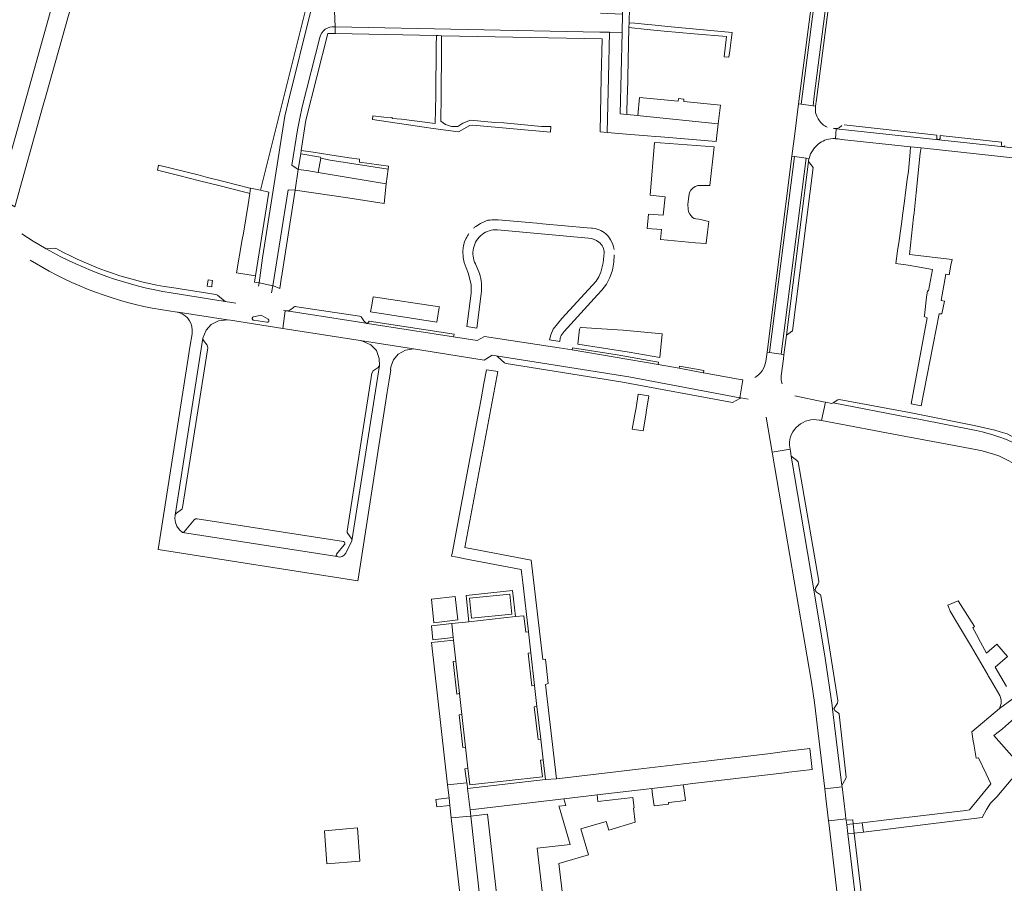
# Model space of a CAD drawing. Header units: metres. Extents: x 166325 to 190320, y 381923 to 404576.
# Tile 561 of 656: x 171428 to 171721, y 394101 to 394358. Entities that reach past the tile are written whole.
import ezdxf

# ---------------------------------------------------------------- set-up
doc = ezdxf.new("R2010")
doc.units = ezdxf.units.M
doc.layers.add('B-WE-VH-VERHARDING_BETONSTRAATSTEEN-GV', color=8, linetype='Continuous', lineweight=18)
doc.layers.add('B-WE-VH-VERHARDING_STRAATBAKSTEEN-GV', color=8, linetype='Continuous', lineweight=18)

msp = doc.modelspace()

# ---------------------------------------------------------------- linework, layer by layer
at = {"layer": 'B-WE-VH-VERHARDING_BETONSTRAATSTEEN-GV', "flags": 128}
for points in [[(171670.344, 394408.458), (171669.573, 394408.561), (171667.242, 394391.356), (171659.654, 394332.499), (171660.363, 394332.412), (171665.233, 394370.077)], [(171674.655, 394407.881), (171673.856, 394407.988), (171669.383, 394374.825), (171664.282, 394334.841), (171663.953, 394331.97), (171664.69, 394331.879), (171664.918, 394333.843), (171672.257, 394390.526), (171672.902, 394395.193)], [(171609.845, 394401.218), (171607.98, 394380.51), (171607.61, 394374.12), (171607.266, 394359.204), (171607.14, 394353.76), (171606.582, 394329.6), (171608.582, 394329.401), (171608.683, 394334.817), (171608.72, 394335.56), (171609.162, 394355.234), (171609.193, 394356.609), (171609.606, 394374.956), (171609.64, 394376.48), (171609.646, 394376.551), (171611.865, 394401.045)], [(171520.294, 394389.376), (171520.14, 394389.39), (171499.56, 394306.835), (171502, 394306.285), (171498.072, 394281.413), (171497.775, 394279.527), (171499.104, 394279.335), (171500.121, 394286.795), (171506.8, 394328.88), (171507.86, 394333.46), (171514.501, 394360.212), (171521.708, 394389.248)], [(171600.58, 394324.23), (171602.684, 394324.048), (171603.038, 394340.377), (171603.331, 394353.835), (171601.224, 394353.876), (171600.541, 394353.889), (171521.79, 394355.428), (171521.742, 394353.446), (171551.865, 394352.84), (171552.43, 394352.829), (171553.432, 394352.809), (171601.18, 394351.85), (171600.932, 394340.423)], [(171621.754, 394355.452), (171615.96, 394356.04), (171614.738, 394356.153), (171610.953, 394356.504), (171609.193, 394356.609), (171609.162, 394355.234), (171614.574, 394354.646), (171619.615, 394354.165), (171628.554, 394353.369), (171638.219, 394352.521), (171637.485, 394346.504), (171638.877, 394346.411), (171639.137, 394348.35), (171639.558, 394351.486), (171639.839, 394353.766)], [(171553.388, 394348.704), (171553.432, 394352.809), (171552.43, 394352.829), (171551.865, 394352.84), (171551.763, 394349.773), (171551.693, 394334.979), (171551.518, 394326.66), (171541.544, 394328.032), (171538.743, 394328.152), (171538.755, 394328.437), (171536.257, 394328.544), (171532.96, 394329), (171532.848, 394327.909), (171548.266, 394325.609), (171550.882, 394325.242), (171558.456, 394324.178), (171561.82, 394326.062), (171562.672, 394326.249), (171585.805, 394324.135), (171585.962, 394325.854), (171585.706, 394325.853), (171583.52, 394325.84), (171583.163, 394325.838), (171571.948, 394326.867), (171569.286, 394327.023), (171562.065, 394327.686), (171559.745, 394326.811), (171558.231, 394325.812), (171556.372, 394325.852), (171554.568, 394326.363), (171553.23, 394327.394), (171553.341, 394334.949)], [(171608.582, 394329.401), (171606.582, 394329.6), (171607.14, 394353.76), (171603.331, 394353.835), (171603.038, 394340.377), (171602.684, 394324.048), (171608.45, 394323.55), (171614.733, 394323.025), (171616.943, 394322.841), (171618.614, 394322.701), (171635.112, 394321.324), (171635.69, 394326.555), (171612.554, 394329.008), (171611.789, 394329.084)], [(171612.554, 394329.008), (171635.69, 394326.555), (171636.405, 394332.151), (171625.469, 394333.204), (171625.541, 394333.964), (171623.888, 394334.12), (171623.817, 394333.363), (171612.308, 394334.468), (171611.789, 394329.084)], [(171628.159, 394307.484), (171628.838, 394307.978), (171629.631, 394308.242), (171633.197, 394308.246), (171634.554, 394319.741), (171618.457, 394320.967), (171616.812, 394321.092), (171615.451, 394305.417), (171619.959, 394304.924), (171619.331, 394299.393), (171614.957, 394299.727), (171614.589, 394295.487), (171618.811, 394295.143), (171618.525, 394292.206), (171628.996, 394291.214), (171632.022, 394291.047), (171632.131, 394291.031), (171632.146, 394291.149), (171632.551, 394294.36), (171632.957, 394297.577), (171629.937, 394298.226), (171629.021, 394298.344), (171628.569, 394298.475), (171628.053, 394298.786), (171627.242, 394299.774), (171626.912, 394300.41), (171626.741, 394301.178), (171626.641, 394302.638), (171626.975, 394305.08), (171627.159, 394306.153), (171627.572, 394306.866)], [(171697.069, 394269.634), (171697.036, 394269.346), (171697.878, 394268.958), (171693.161, 394243.343), (171696.136, 394242.769), (171701.494, 394270.15), (171702.288, 394270.121), (171703.051, 394273.866), (171702.094, 394274.035), (171703.485, 394281.906), (171704.39, 394281.747), (171704.911, 394284.552), (171704.956, 394284.544), (171705.291, 394286.309), (171692.681, 394287.787), (171693.856, 394298.851), (171693.992, 394300.164), (171694.601, 394306.033), (171695.773, 394317.909), (171696.118, 394319.428), (171692.962, 394319.773), (171692.88, 394318.223), (171692.307, 394312.56), (171691.983, 394310.09), (171691.365, 394305.381), (171691.208, 394304.382), (171690.483, 394298.599), (171690.458, 394298.399), (171689.569, 394291.873), (171689.03, 394288.855), (171688.558, 394285.084), (171692.19, 394284.571), (171699.47, 394283.25), (171698.32, 394276.921), (171697.99, 394276.981), (171697.682, 394275.057)], [(171529.048, 394316.11), (171525.978, 394316.529), (171520.13, 394317.41), (171515.23, 394318.187), (171511.67, 394318.713), (171511.515, 394317.717), (171517.422, 394316.703), (171517.502, 394316.373), (171520.306, 394315.821), (171537.484, 394313.097), (171537.64, 394313.99), (171528.956, 394315.156)], [(171655.775, 394295.944), (171658.411, 394316.889), (171657.665, 394316.989), (171650.251, 394258.743), (171650.968, 394258.629)], [(171469.251, 394314.262), (171468.945, 394312.778), (171475.227, 394311.208), (171481.402, 394309.664), (171487.511, 394308.137), (171490.26, 394307.45), (171496.076, 394305.98), (171496.337, 394305.915), (171496.545, 394307.46), (171496.359, 394307.483), (171488.658, 394309.465), (171483.81, 394310.689), (171480.975, 394311.404)], [(171537.484, 394313.097), (171520.306, 394315.821), (171517.502, 394316.373), (171516.681, 394312.148), (171536.976, 394308.725)], [(171663.991, 394313.61), (171662.585, 394315.385), (171656.026, 394263.756), (171657.787, 394265.097)], [(171536.976, 394308.725), (171516.681, 394312.148), (171513.323, 394312.715), (171510.79, 394313.052), (171509.832, 394306.882), (171525.524, 394304.556), (171536.299, 394302.902)], [(171492.457, 394282.311), (171498.072, 394281.413), (171502, 394306.285), (171499.56, 394306.835), (171496.545, 394307.46), (171496.337, 394305.915), (171495.887, 394302.568), (171494.452, 394294.094), (171494.132, 394292.203)], [(171505.29, 394277.651), (171505.822, 394281.074), (171505.967, 394282.007), (171506.002, 394282.232), (171509.832, 394306.882), (171507.753, 394307.02), (171503.173, 394278.453), (171503.418, 394278.408)], [(171485.317, 394280.035), (171483.952, 394280.248), (171483.683, 394278.321), (171485.031, 394278.111), (171485.104, 394278.518)], [(171552.75, 394271.964), (171552.794, 394272.235), (171533.026, 394275.113), (171532.627, 394272.659), (171532.312, 394270.722), (171552.049, 394267.632)], [(171506.932, 394271.031), (171508.64, 394270.765), (171530.326, 394267.392), (171531.186, 394267.258), (171530.784, 394267.491), (171530.554, 394267.687), (171530.325, 394268.038), (171529.735, 394268.924), (171529.506, 394269.182), (171529.248, 394269.303), (171529.029, 394269.364), (171510.39, 394272.228), (171509.944, 394272.257), (171509.768, 394272.238), (171509.544, 394272.143), (171509.34, 394272.005), (171508.257, 394271.199), (171507.997, 394271.031), (171507.742, 394271.002)], [(171557.124, 394264.036), (171531.889, 394267.962), (171531.404, 394267.224), (171556.991, 394263.244)], [(171592.387, 394259.971), (171592.293, 394259.368), (171617.863, 394255.089), (171617.959, 394255.691), (171605.701, 394257.913)], [(171609.098, 394251.349), (171569.677, 394257.568), (171569.956, 394257.481), (171570.198, 394257.317), (171572.109, 394255.561), (171572.351, 394255.397), (171572.63, 394255.309), (171606.726, 394249.93), (171639.982, 394243.721), (171642.133, 394244.942), (171642.449, 394245.122), (171642.171, 394245.174)], [(171581.08, 394159.572), (171581.807, 394153.362), (171582.939, 394143.674), (171583.678, 394137.462), (171584.35, 394131.661), (171587.654, 394131.848), (171584.384, 394159.899), (171585.142, 394160.15), (171584.299, 394167.389), (171583.519, 394167.3), (171580.099, 394196.852), (171560.294, 394200.648), (171570.136, 394252.975), (171569.541, 394253.061), (171566.8, 394253.451), (171566.036, 394249.374), (171565.073, 394244.235), (171564.589, 394241.653), (171563.123, 394233.835), (171562.893, 394232.609), (171562.621, 394231.156), (171560.267, 394218.598), (171559.739, 394215.781), (171559.471, 394214.353), (171556.661, 394199.364), (171556.411, 394198.03), (171557.442, 394197.836), (171558.612, 394197.615), (171559.836, 394197.385), (171577.136, 394194.122), (171577.309, 394192.602), (171577.586, 394190.175), (171579.254, 394175.535), (171579.951, 394169.265)], [(171624.251, 394254.557), (171624.107, 394253.933), (171631.262, 394252.604), (171631.3, 394252.597), (171631.425, 394253.278)], [(171659.498, 394226.073), (171659.032, 394226.61), (171657.469, 394227.739), (171664.168, 394188.005), (171664.596, 394188.068), (171664.681, 394188.503), (171665.474, 394189.804), (171665.638, 394190.179), (171665.61, 394190.589)], [(171574.5, 394187.862), (171560.696, 394186.385), (171561.521, 394178.568), (171575.371, 394180.079)], [(171667.823, 394177.085), (171666.296, 394186.271), (171666.119, 394186.573), (171664.978, 394187.311), (171664.666, 394187.768), (171664.596, 394188.068), (171664.168, 394188.005), (171667.584, 394167.741), (171669.631, 394153.602), (171669.757, 394152.569), (171670.218, 394152.617), (171670.213, 394152.807), (171670.572, 394153.467), (171671.197, 394154.327), (171671.301, 394155.094)], [(171557.513, 394186.09), (171550.45, 394185.306), (171551.133, 394178.268), (171558.229, 394179.087)], [(171573.683, 394186.785), (171574.326, 394180.825), (171562.364, 394179.602), (171561.764, 394185.546)], [(171581.08, 394159.572), (171580.267, 394159.466), (171579.161, 394169.171), (171579.951, 394169.265), (171579.254, 394175.535), (171578.45, 394175.42), (171577.889, 394180.338), (171575.371, 394180.079), (171561.521, 394178.568), (171556.431, 394177.981), (171556.88, 394173.826), (171556.967, 394173.075), (171557.683, 394166.863), (171558.757, 394157.167), (171559.464, 394150.928), (171560.568, 394141.252), (171561.245, 394135.023), (171561.822, 394130.071), (171583.424, 394132.419), (171582.87, 394137.367), (171583.678, 394137.462), (171582.939, 394143.674), (171582.124, 394143.585), (171580.993, 394153.284), (171581.807, 394153.362)], [(171556.431, 394177.981), (171550.415, 394177.342), (171550.829, 394173.17), (171556.88, 394173.826)], [(171557.683, 394166.863), (171556.967, 394173.075), (171556.051, 394172.975), (171550.446, 394172.358), (171555.216, 394130.059), (171560.944, 394130.7), (171560.366, 394134.835), (171561.245, 394135.023), (171560.568, 394141.252), (171559.771, 394141.145), (171558.667, 394150.838), (171559.464, 394150.928), (171558.757, 394157.167), (171557.973, 394157.058), (171556.906, 394166.749)], [(171712.496, 394138.014), (171713.131, 394138.126), (171715.412, 394133.296), (171716.804, 394130.35), (171710.49, 394122.58), (171709.379, 394122.448), (171696.786, 394120.953), (171686.586, 394119.742), (171678.596, 394118.794), (171678.94, 394116.024), (171714.23, 394120.33), (171715.507, 394122.71), (171716.685, 394124.617), (171718.59, 394126.494), (171726.02, 394135.312), (171717.764, 394144.725), (171720.325, 394146.727), (171725.673, 394151.425), (171723.477, 394155.716), (171719.404, 394152.716), (171711.173, 394145.818), (171711.623, 394143.028), (171711.763, 394142.158)], [(171671.744, 394151.081), (171671.692, 394151.16), (171671.532, 394151.404), (171670.464, 394152.164), (171670.218, 394152.617), (171669.757, 394152.569), (171672.528, 394129.852), (171673.731, 394131.908), (171673.762, 394132.289)], [(171589.761, 394125.886), (171599.662, 394127.067), (171614.301, 394128.786), (171615.964, 394128.981), (171625.314, 394130.105), (171628.085, 394130.423), (171630.743, 394130.737), (171656.299, 394133.76), (171656.707, 394133.809), (171663.689, 394134.629), (171662.938, 394140.85), (171655.443, 394139.942), (171651.306, 394139.345), (171630.422, 394136.884), (171611.946, 394134.707), (171588.515, 394131.946), (171587.654, 394131.848), (171584.35, 394131.661), (171561.149, 394128.967), (171561.882, 394122.596)], [(171560.998, 394130.316), (171560.944, 394130.7), (171555.216, 394130.059), (171555.655, 394126.157), (171555.905, 394123.953), (171556.322, 394120.28), (171562.081, 394120.759), (171561.882, 394122.596), (171561.149, 394128.967)], [(171625.951, 394125.358), (171625.45, 394129.091), (171625.314, 394130.105), (171615.964, 394128.981), (171616.213, 394127.124), (171616.651, 394123.857), (171620.937, 394124.346), (171620.89, 394124.764), (171621.13, 394124.802)], [(171672.578, 394129.442), (171667.399, 394128.87), (171667.728, 394126.089), (171668.527, 394119.341), (171668.704, 394119.36), (171673.74, 394119.918), (171673.591, 394121.134), (171673.585, 394121.185)], [(171555.655, 394126.157), (171551.757, 394125.688), (171552.01, 394123.503), (171555.905, 394123.953)], [(171567.115, 394121.347), (171562.081, 394120.759), (171564.944, 394095.455), (171569.981, 394096.04)], [(171678.596, 394118.794), (171675.833, 394118.462), (171676.127, 394115.686), (171678.94, 394116.024)], [(171676.127, 394115.686), (171676.004, 394115.671), (171674.31, 394115.468), (171677.997, 394085.008), (171678.101, 394084.158), (171678.767, 394084.456), (171678.787, 394084.792), (171678.886, 394085.114), (171679.647, 394086.241)]]:
    msp.add_lwpolyline(points, close=True, dxfattribs=at)
for points in [[(171521.7, 394355.43), (171521.79, 394355.428), (171521.528, 394360.08), (171514.501, 394360.212), (171507.86, 394333.46), (171506.8, 394328.88), (171500.121, 394286.795), (171499.104, 394279.335), (171503.173, 394278.453), (171507.753, 394307.02), (171509.832, 394306.882), (171510.79, 394313.052), (171508.915, 394314.265), (171510.605, 394324.807)], [(171521.528, 394360.08), (171521.79, 394355.428), (171600.541, 394353.889), (171601.224, 394353.876), (171603.331, 394353.835), (171607.14, 394353.76), (171607.266, 394359.204), (171600.664, 394359.5)], [(171517.161, 394352.232), (171511.983, 394331.643), (171511.212, 394328.242), (171510.605, 394324.807), (171508.915, 394314.265), (171510.79, 394313.052), (171511.515, 394317.717), (171511.67, 394318.713), (171513.06, 394327.66), (171519.54, 394353.49), (171521.742, 394353.446), (171521.79, 394355.428)], [(171521.79, 394355.428), (171521.7, 394355.43)], [(171510.605, 394324.807), (171511.212, 394328.242), (171511.983, 394331.643), (171517.161, 394352.232)], [(171664.635, 394331.405), (171664.69, 394331.879), (171663.953, 394331.97), (171660.363, 394332.412), (171659.654, 394332.499), (171658.506, 394323.596), (171657.665, 394316.989), (171658.411, 394316.889), (171661.927, 394316.417), (171662.735, 394316.308)], [(171672.526, 394326.082), (171671.738, 394325.457)], [(171700.717, 394322.377), (171700.752, 394323.277), (171673.19, 394326.268)], [(171670.427, 394322.2), (171670.588, 394322.185), (171670.841, 394325.086), (171670.054, 394325.17)], [(171670.054, 394325.17), (171670.841, 394325.086), (171739.289, 394317.804), (171739.232, 394317.886), (171739.2, 394317.95)], [(171719.996, 394320.285), (171720.032, 394321.184), (171701.747, 394323.169), (171701.711, 394322.261)], [(171701.376, 394321.918), (171700.935, 394321.956)], [(171720.656, 394319.826), (171720.214, 394319.863)], [(171662.735, 394316.308), (171661.927, 394316.417), (171654.467, 394258.07), (171655.294, 394257.938), (171656.026, 394263.756), (171662.585, 394315.385)], [(171662.585, 394315.385), (171662.621, 394315.787)], [(171438.952, 394289.466), (171438.69, 394289.566), (171438.41, 394289.589), (171435.806, 394289.436)], [(171472.939, 394276.319), (171489.052, 394273.776)], [(171489.052, 394273.776), (171486.748, 394275.625), (171486.527, 394275.759), (171486.278, 394275.832), (171473.174, 394277.902)], [(171654.467, 394258.07), (171650.968, 394258.629), (171650.251, 394258.743), (171650.074, 394257.35), (171649.886, 394255.953)], [(171654.5, 394251.626), (171655.143, 394256.74), (171655.294, 394257.938), (171654.467, 394258.07)], [(171643.001, 394250.442), (171642.171, 394245.174), (171642.449, 394245.122), (171644.59, 394244.722)], [(171665.796, 394238.487), (171666.1, 394238.444), (171666.457, 394238.377), (171667.613, 394243.794), (171666.933, 394243.936), (171658.478, 394245.701)], [(171737.897, 394222.376), (171741.451, 394218.72), (171741.462, 394220.815), (171741.345, 394221.014), (171741.013, 394221.395), (171737.836, 394224.427), (171734.646, 394226.83), (171729.75, 394230.077), (171721.699, 394234.38), (171719.584, 394235.067), (171717.974, 394235.497), (171711.916, 394236.946), (171695.632, 394240.158), (171692.661, 394240.753), (171671.711, 394244.678), (171671.286, 394244.512), (171669.934, 394243.651), (171692.385, 394239.319), (171695.36, 394238.745)], [(171649.987, 394239.342), (171651.77, 394228.929), (171657.114, 394229.846), (171656.909, 394231.06)], [(171695.36, 394238.745), (171712.509, 394235.436)], [(171721.503, 394159.293), (171718.099, 394165.086), (171721.755, 394168.258), (171718.585, 394171.882), (171715.563, 394169.238), (171713.165, 394173.597), (171713.021, 394173.859), (171711.44, 394176.734), (171711.924, 394177.154), (171707.143, 394184.763), (171704.026, 394183.449), (171704.704, 394181.691), (171707.163, 394177.52), (171711.127, 394171.096), (171715.892, 394162.74), (171716.057, 394162.45), (171716.773, 394161.417), (171718.806, 394157.81), (171719.532, 394156.596), (171719.942, 394155.316), (171719.901, 394154.267), (171719.404, 394152.716), (171723.477, 394155.716)], [(171589.564, 394095.905), (171588.336, 394106.639), (171597.093, 394109.217), (171594.817, 394116.949), (171602.382, 394119.176), (171603.134, 394116.622), (171610.977, 394118.929), (171610.495, 394123.156), (171610.732, 394123.183), (171610.343, 394126.337), (171599.929, 394125.083), (171599.662, 394127.067), (171589.761, 394125.886), (171590.346, 394123.937), (171588.347, 394123.687), (171588.391, 394123.539), (171591.71, 394112.34), (171581.894, 394111.205), (171583.824, 394094.141)], [(171564.944, 394095.455), (171562.081, 394120.759), (171556.322, 394120.28), (171562.493, 394065.964), (171562.861, 394063.104)]]:
    msp.add_lwpolyline(points, dxfattribs=at)
at = {"layer": 'B-WE-VH-VERHARDING_BETONSTRAATSTEEN-GV'}
for points in [[(171521.7, 394355.43, 0.3847531), (171517.161, 394352.232)], [(171666.781, 394326.522, -0.2428663), (171664.635, 394331.405)], [(171668.159, 394325.586, -0.0882414), (171666.781, 394326.522)], [(171671.738, 394325.457, -0.0908477), (171670.054, 394325.17)], [(171662.735, 394316.308, -0.1833452), (171665.971, 394320.914)], [(171665.971, 394320.914, -0.0819772), (171667.961, 394321.911)], [(171667.961, 394321.911, -0.0920236), (171670.427, 394322.2)], [(171700.935, 394321.956, -0.2353716), (171700.717, 394322.377)], [(171701.711, 394322.261, -0.2365497), (171701.376, 394321.918)], [(171720.214, 394319.863, -0.2302261), (171719.996, 394320.285)], [(171720.99, 394320.168, -0.2342576), (171720.656, 394319.826)], [(171662.621, 394315.787, -0.0150543), (171662.735, 394316.308)], [(171435.806, 394289.436, 0.0886314), (171472.939, 394276.319)], [(171473.174, 394277.902, -0.0895912), (171438.952, 394289.466)], [(171649.886, 394255.953, -0.2149968), (171646.625, 394251.13)], [(171654.746, 394249.279, -0.107397), (171654.5, 394251.626)], [(171656.909, 394231.06, -0.4825385), (171665.796, 394238.487)], [(171712.509, 394235.436, -0.1332165), (171737.897, 394222.376)]]:
    msp.add_lwpolyline(points, format="xyb", dxfattribs=at)
at = {"layer": 'B-WE-VH-VERHARDING_STRAATBAKSTEEN-GV', "flags": 128}
for points in [[(171664.282, 394334.841), (171669.383, 394374.825), (171673.856, 394407.988), (171670.344, 394408.458), (171665.233, 394370.077), (171660.363, 394332.412), (171663.953, 394331.97)], [(171670.841, 394325.086), (171670.588, 394322.185), (171671.414, 394322.105), (171672.423, 394321.961), (171692.962, 394319.773), (171696.118, 394319.428), (171741.566, 394314.467), (171741.909, 394317.525), (171739.922, 394317.736), (171739.289, 394317.804)], [(171661.927, 394316.417), (171658.411, 394316.889), (171655.775, 394295.944), (171650.968, 394258.629), (171654.467, 394258.07)], [(171526.724, 394202.653), (171524.933, 394198.98), (171524.478, 394198.326), (171523.828, 394197.941), (171523.065, 394197.788), (171522.329, 394197.935), (171476.348, 394205.093), (171475.445, 394205.866), (171474.69, 394206.96), (171474.251, 394208.099), (171474.109, 394209.269), (171474.18, 394210.226), (171482.44, 394262.839), (171483.384, 394265.252), (171484.876, 394266.939), (171487.043, 394268.057), (171489.748, 394268.311), (171475.018, 394270.586), (171476.219, 394270.148), (171477.115, 394269.493), (171477.82, 394268.87), (171478.396, 394268.063), (171478.837, 394267.289), (171479.099, 394266.347), (171479.255, 394265.281), (171479.174, 394264.158), (171478.55, 394260.174), (171478.042, 394256.93), (171469.132, 394200.027), (171528.536, 394190.741), (171528.615, 394191.246), (171537.276, 394246.767), (171537.843, 394250.405), (171538.036, 394251.643), (171538.305, 394253.368), (171538.177, 394253.407), (171538.317, 394254.362), (171539.166, 394256.385), (171540.556, 394258.135), (171542.692, 394259.344), (171545.061, 394259.708), (171529.233, 394262.19), (171529.876, 394261.981), (171532.355, 394260.921), (171534.021, 394259.229), (171534.895, 394256.827), (171534.922, 394254.779)], [(171506.169, 394265.762), (171529.233, 394262.19), (171545.061, 394259.708), (171566.053, 394256.347), (171568.425, 394257.766), (171569.677, 394257.568), (171609.098, 394251.349), (171642.171, 394245.174), (171643.001, 394250.442), (171642.951, 394250.451), (171642.9, 394250.461), (171642.824, 394250.475), (171631.3, 394252.597), (171631.262, 394252.604), (171624.107, 394253.933), (171617.863, 394255.089), (171592.293, 394259.368), (171588.393, 394259.971), (171585.153, 394260.472), (171566.172, 394263.406), (171564.016, 394262.151), (171556.991, 394263.244), (171531.404, 394267.224), (171531.186, 394267.258), (171530.326, 394267.392), (171508.64, 394270.765), (171506.932, 394271.031)], [(171499.765, 394269.703), (171501.826, 394268.499), (171501.86, 394268.475), (171501.892, 394268.448), (171501.922, 394268.418), (171501.949, 394268.386), (171501.973, 394268.351), (171501.994, 394268.315), (171502.011, 394268.277), (171502.026, 394268.238), (171502.037, 394268.198), (171502.044, 394268.156), (171502.048, 394268.115), (171502.048, 394268.073), (171502.045, 394268.031), (171502.038, 394267.99), (171502.028, 394267.949), (171502.014, 394267.909), (171501.997, 394267.871), (171501.977, 394267.835), (171501.953, 394267.8), (171501.927, 394267.767), (171501.898, 394267.737), (171501.866, 394267.71), (171501.832, 394267.685), (171501.797, 394267.663), (171501.759, 394267.644), (171501.72, 394267.629), (171501.68, 394267.617), (171501.639, 394267.609), (171501.597, 394267.604), (171501.555, 394267.603), (171501.513, 394267.605), (171501.472, 394267.611), (171497.527, 394268.212), (171497.483, 394268.22), (171497.439, 394268.232), (171497.397, 394268.247), (171497.356, 394268.267), (171497.318, 394268.289), (171497.281, 394268.316), (171497.247, 394268.345), (171497.216, 394268.378), (171497.188, 394268.413), (171497.163, 394268.45), (171497.142, 394268.49), (171497.124, 394268.531), (171497.11, 394268.574), (171497.1, 394268.618), (171497.094, 394268.663), (171497.092, 394268.708), (171497.094, 394268.753), (171497.1, 394268.797), (171497.11, 394268.841), (171497.124, 394268.884), (171497.142, 394268.925), (171497.164, 394268.965), (171497.188, 394269.002), (171497.217, 394269.037), (171497.248, 394269.07), (171497.282, 394269.099), (171497.318, 394269.125), (171497.357, 394269.148), (171497.398, 394269.167), (171497.44, 394269.183)], [(171619.075, 394264.186), (171607.49, 394265.241), (171605.79, 394265.36), (171594.979, 394266.054), (171594.824, 394266.027), (171594.69, 394265.927), (171594.569, 394265.77), (171594.492, 394265.575), (171593.986, 394261.067), (171609.23, 394258.68), (171618.368, 394257.149)], [(171482.44, 394262.839), (171474.18, 394210.226), (171474.316, 394210.595), (171474.574, 394210.859), (171475.998, 394211.893), (171476.27, 394212.173), (171476.394, 394212.545), (171483.859, 394260.017), (171483.688, 394260.771), (171482.63, 394262.172), (171482.495, 394262.451)], [(171534.922, 394254.779), (171534.523, 394254.18), (171533.112, 394253.163), (171532.714, 394252.497), (171525.324, 394205.503), (171525.345, 394205.104), (171525.506, 394204.762), (171526.523, 394203.359), (171526.698, 394202.987), (171526.724, 394202.653)], [(171614.392, 394241.508), (171615.065, 394245.683), (171611.92, 394246.267), (171611.273, 394242.161), (171610.905, 394240.147), (171610.109, 394235.795), (171613.431, 394235.335), (171614.152, 394239.964)], [(171669.757, 394152.569), (171669.631, 394153.602), (171667.584, 394167.741), (171664.168, 394188.005), (171657.469, 394227.739), (171657.209, 394229.281), (171657.114, 394229.846), (171651.77, 394228.929), (171651.867, 394228.364), (171663.468, 394160.63), (171664.358, 394154.555), (171667.399, 394128.87), (171672.578, 394129.442), (171672.528, 394129.852)], [(171522.329, 394197.935), (171522.092, 394198.213), (171522.162, 394198.601), (171524.46, 394201.428), (171524.661, 394201.625), (171524.689, 394201.972), (171524.562, 394202.247), (171524.257, 394202.419), (171480.723, 394209.197), (171480.187, 394209.167), (171479.766, 394208.861), (171476.82, 394205.268), (171476.348, 394205.093)], [(171675.779, 394119.695), (171673.815, 394119.505), (171673.833, 394119.408), (171673.975, 394118.239), (171675.727, 394118.449), (171675.833, 394118.462)], [(171675.833, 394118.462), (171675.727, 394118.449), (171673.975, 394118.239), (171674.31, 394115.468), (171676.004, 394115.671), (171676.127, 394115.686)], [(171519.269, 394106.552), (171529.129, 394107.376), (171528.378, 394117.254), (171518.596, 394116.423)]]:
    msp.add_lwpolyline(points, close=True, dxfattribs=at)
for points in [[(171434.718, 394331.466), (171435.775, 394335.229), (171443.284, 394361.967), (171444.432, 394366.053), (171449.084, 394382.617), (171449.228, 394383.13), (171443.911, 394384.583), (171421.589, 394305.167)], [(171421.473, 394304.836), (171426.432, 394301.964), (171434.718, 394331.466)], [(171600.261, 394295.1), (171599.155, 394295.43), (171598.363, 394295.534), (171598.011, 394295.58), (171596.688, 394295.7), (171583.419, 394296.902), (171581.787, 394297.05), (171570.29, 394298.091), (171568.522, 394298.024), (171567.9, 394298.001), (171567.149, 394297.921), (171566.441, 394297.626), (171564.979, 394296.925), (171563.581, 394296.081)], [(171431.892, 394291.708), (171428.546, 394293.896)], [(171570.019, 394295.081), (171597.15, 394292.591)], [(171435.806, 394289.436), (171431.892, 394291.708)], [(171560.731, 394292.561), (171560.284, 394291.498), (171559.96, 394290.391), (171559.771, 394288.831), (171559.872, 394286.876), (171560.103, 394285.376), (171560.689, 394283.736), (171561.449, 394281.972), (171561.65, 394281.093), (171562.08, 394279.211), (171562.201, 394278.682), (171562.267, 394276.297), (171560.971, 394266.312), (171563.939, 394265.847), (171565.23, 394276.041)], [(171601.84, 394288.201), (171601.517, 394285.293), (171600.821, 394282.451), (171600.212, 394281.077), (171599.401, 394279.811), (171589.22, 394268.751), (171587.872, 394267.165), (171586.621, 394265.501), (171585.92, 394263.841), (171585.569, 394262.385), (171588.581, 394261.913), (171588.671, 394262.825), (171589.05, 394263.66), (171589.898, 394264.863), (171590.89, 394265.95), (171599.8, 394275.706), (171601.1, 394277.13), (171602.45, 394278.911), (171603.52, 394280.9), (171604.29, 394283.1), (171604.7, 394285.421), (171604.793, 394287.521), (171604.8, 394287.67)], [(171430.98, 394286.046), (171436.683, 394282.756)], [(171564.681, 394282.119), (171563.47, 394284.941)], [(171502.843, 394276.396), (171503.173, 394278.453), (171499.104, 394279.335), (171498.969, 394278.342)], [(171492.225, 394273.275), (171489.052, 394273.776), (171472.939, 394276.319)], [(171474.768, 394270.619), (171475.018, 394270.586), (171489.748, 394268.311), (171490.596, 394268.174), (171506.169, 394265.762), (171506.932, 394271.031), (171506.435, 394271.108)], [(171712.509, 394235.436), (171695.36, 394238.745), (171692.385, 394239.319), (171669.934, 394243.651), (171669.502, 394243.4), (171667.613, 394243.794), (171666.457, 394238.377), (171691.525, 394233.648)], [(171691.525, 394233.648), (171695.334, 394232.93), (171705.408, 394231.03), (171712.288, 394229.732), (171714.26, 394229.36), (171717.59, 394228.39), (171719.242, 394227.864), (171720.809, 394227.121)], [(171678.204, 394083.307), (171678.101, 394084.158), (171677.997, 394085.008), (171674.31, 394115.468), (171673.975, 394118.239), (171673.833, 394119.408), (171673.815, 394119.505), (171673.74, 394119.918), (171668.704, 394119.36), (171668.527, 394119.341), (171668.591, 394118.804), (171675.496, 394060.483), (171676.64, 394050.818), (171679.574, 394028.687), (171679.955, 394025.504), (171685.752, 394026.123), (171685.812, 394026.131)]]:
    msp.add_lwpolyline(points, dxfattribs=at)
at = {"layer": 'B-WE-VH-VERHARDING_STRAATBAKSTEEN-GV'}
for points in [[(171561.538, 394293.943, 0.0414701), (171560.731, 394292.561)], [(171562.91, 394289.67, -0.1651407), (171565.47, 394293.7)], [(171563.581, 394296.081, 0.021819), (171562.956, 394295.557)], [(171565.47, 394293.7, -0.1840515), (171570.019, 394295.081)], [(171603.681, 394292.08, 0.1872584), (171600.261, 394295.1)], [(171597.15, 394292.591, -0.1530234), (171600.22, 394291.411)], [(171600.22, 394291.411, -0.2310941), (171601.84, 394288.201)], [(171604.739, 394289.227, 0.1051238), (171603.681, 394292.08)], [(171563.47, 394284.941, -0.1733956), (171562.91, 394289.67)], [(171436.683, 394282.756, 0.0925311), (171474.768, 394270.619)], [(171565.23, 394276.041, 0.1067694), (171564.681, 394282.119)], [(171720.809, 394227.121, -0.0448298), (171731.548, 394220.422)]]:
    msp.add_lwpolyline(points, format="xyb", dxfattribs=at)

doc.saveas('drawing.dxf')
